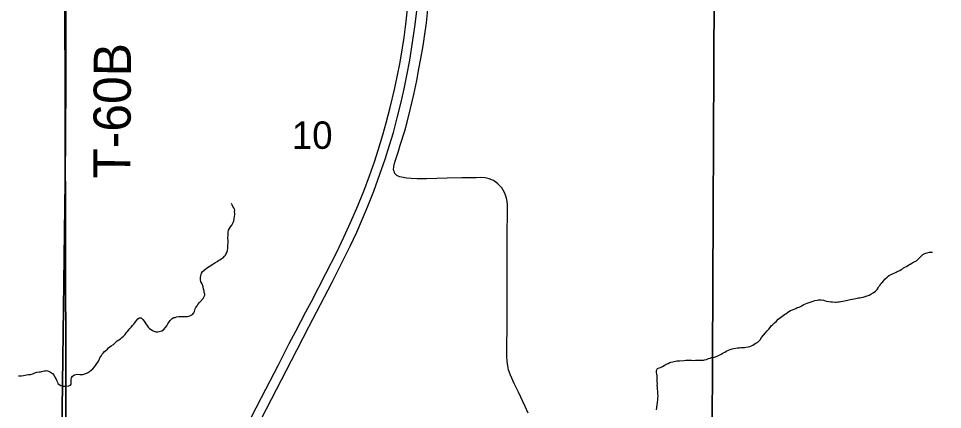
# Model space of a CAD drawing. Extents: x -17 to 88, y -5 to 22.
# Drawn here: x 5.65 to 7.061, y 18.3 to 18.897 of the extents above; entities that cross this region are included whole.
import ezdxf

# ---------------------------------------------------------------- set-up
doc = ezdxf.new("R2010")
doc.units = 0
for name, color, linetype in [('GM_X_Minor_River', 7, 'Continuous'), ('GM_X_Section', 7, 'Continuous'), ('GM_X_Section_Text', 7, 'Continuous'), ('GM_X_Township', 7, 'Continuous'), ('GM_X_Township_Road', 7, 'Continuous'), ('GM_X_Township_Road_Text', 7, 'Continuous'), ('GM_X_US_Route', 7, 'Continuous')]:
    doc.layers.add(name, color=color, linetype=linetype)

msp = doc.modelspace()

# ---------------------------------------------------------------- linework, layer by layer
at = {"layer": 'GM_X_Minor_River'}
for points in [[(5.9347, 18.4742), (5.9348, 18.4761), (5.934, 18.4784), (5.9337, 18.4811), (5.933, 18.4837), (5.9323, 18.4872), (5.9309, 18.4918), (5.929, 18.4945), (5.9283, 18.4983), (5.9284, 18.5013), (5.9288, 18.504), (5.9292, 18.5058), (5.93, 18.5081), (5.9316, 18.5104), (5.9335, 18.5122), (5.9374, 18.5156), (5.9416, 18.5181), (5.9439, 18.5196), (5.9462, 18.5211), (5.9482, 18.5222), (5.9501, 18.5237), (5.9536, 18.5259), (5.9559, 18.527), (5.9578, 18.5281), (5.9597, 18.5296), (5.9628, 18.5314), (5.9651, 18.5337), (5.9663, 18.5355), (5.9675, 18.5378), (5.9686, 18.5397), (5.9694, 18.5423), (5.9699, 18.5457), (5.97, 18.5503), (5.9704, 18.5544), (5.9705, 18.5579), (5.9702, 18.5617), (5.9703, 18.5658), (5.9703, 18.5685), (5.9704, 18.5704), (5.9708, 18.5734), (5.9743, 18.5787), (5.9763, 18.5813), (5.9774, 18.5832), (5.9782, 18.5851), (5.979, 18.5877), (5.9795, 18.5911), (5.9803, 18.5945), (5.9807, 18.5972), (5.9808, 18.5994), (5.9804, 18.6017), (5.9805, 18.604), (5.9798, 18.6059), (5.979, 18.6078), (5.9779, 18.6097), (5.9768, 18.612), (5.9757, 18.6143), (5.9757, 18.6143)], [(7.0211, 18.5269), (7.0239, 18.5295), (7.0266, 18.5325), (7.0285, 18.534), (7.0308, 18.5363), (7.0327, 18.5374), (7.0354, 18.5384), (7.0377, 18.5392), (7.0412, 18.5399), (7.0442, 18.5402), (7.0457, 18.5401)], [(6.7666, 18.3961), (6.7693, 18.3972), (6.7712, 18.3983), (6.7735, 18.3998), (6.7762, 18.4012), (6.7789, 18.4027), (6.7809, 18.4046), (6.7828, 18.4064), (6.7844, 18.4098), (6.7875, 18.4132), (6.7906, 18.4169), (6.7933, 18.4199), (6.7956, 18.4225), (6.7976, 18.4248), (6.7995, 18.4274), (6.8019, 18.4296), (6.8042, 18.4322), (6.8073, 18.4348), (6.81, 18.4378), (6.8135, 18.4404), (6.8177, 18.4434), (6.8196, 18.4449), (6.8216, 18.446), (6.8242, 18.4478), (6.8262, 18.4493), (6.8289, 18.4508), (6.8319, 18.4518), (6.8346, 18.4529), (6.8369, 18.454), (6.8392, 18.4555), (6.8419, 18.4562), (6.8442, 18.4573), (6.8465, 18.4584), (6.8492, 18.4599), (6.8519, 18.461), (6.8545, 18.4621), (6.8576, 18.4631), (6.8637, 18.4653), (6.866, 18.4664), (6.8695, 18.4667), (6.8714, 18.4671), (6.8737, 18.467), (6.8759, 18.467), (6.879, 18.4665), (6.8809, 18.4661), (6.8835, 18.4653), (6.8873, 18.4645), (6.8903, 18.4641), (6.893, 18.464), (6.8968, 18.4639), (6.8987, 18.4639), (6.901, 18.4642), (6.9033, 18.4642), (6.9055, 18.4645), (6.9086, 18.4652), (6.9113, 18.4656), (6.9136, 18.4663), (6.9158, 18.4666), (6.9181, 18.467), (6.92, 18.4677), (6.9235, 18.4684), (6.9254, 18.4687), (6.9284, 18.4694), (6.9326, 18.4701), (6.9345, 18.4704), (6.9365, 18.4708), (6.9399, 18.4715), (6.9429, 18.4722), (6.946, 18.4733), (6.9487, 18.4744), (6.9514, 18.4758), (6.9552, 18.478), (6.9587, 18.4806), (6.961, 18.4829), (6.9626, 18.4855), (6.9638, 18.4874), (6.9653, 18.4892), (6.9665, 18.4911), (6.968, 18.493), (6.9696, 18.4949), (6.9727, 18.4986), (6.9762, 18.5016), (6.9781, 18.5031), (6.9801, 18.5049), (6.9824, 18.506), (6.9858, 18.5075), (6.9881, 18.5086), (6.99, 18.5097), (6.9919, 18.5104), (6.9958, 18.5122), (6.9977, 18.5133), (6.9996, 18.5144), (7.0016, 18.5159), (7.0035, 18.517), (7.0058, 18.5181), (7.0096, 18.5207), (7.0115, 18.5218), (7.0139, 18.5233), (7.0158, 18.524), (7.0177, 18.5251), (7.0211, 18.5269)], [(5.7151, 18.3363), (5.7173, 18.3359), (5.7192, 18.3354), (5.7234, 18.3357), (5.7272, 18.3361), (5.7299, 18.3368), (5.7311, 18.3386), (5.7311, 18.3409), (5.7308, 18.3436), (5.7308, 18.3462), (5.7312, 18.3481), (5.7328, 18.3508), (5.7359, 18.353), (5.7382, 18.3533), (5.7412, 18.3536), (5.7443, 18.3532), (5.7462, 18.3532), (5.7485, 18.3535), (5.7519, 18.3542), (5.7557, 18.3557), (5.7588, 18.3579), (5.7615, 18.3601), (5.7642, 18.362), (5.7665, 18.3649), (5.7681, 18.3668), (5.7724, 18.3736), (5.774, 18.377), (5.7748, 18.3788), (5.776, 18.3807), (5.7783, 18.3841), (5.7799, 18.386), (5.7818, 18.3882), (5.7837, 18.3897), (5.7861, 18.3919), (5.788, 18.3938), (5.7899, 18.3953), (5.7918, 18.3968), (5.7953, 18.399), (5.7988, 18.4023), (5.8011, 18.4046), (5.8038, 18.4064), (5.8061, 18.4079), (5.8081, 18.4097), (5.8108, 18.412), (5.8131, 18.4142), (5.815, 18.4168), (5.817, 18.4191), (5.8189, 18.4213), (5.8205, 18.4236), (5.8224, 18.4254), (5.8244, 18.428), (5.8263, 18.4299), (5.8279, 18.4322), (5.8306, 18.4359), (5.8329, 18.4381), (5.8352, 18.4396), (5.8379, 18.4396), (5.8401, 18.4372), (5.8424, 18.4345), (5.8438, 18.4319), (5.8483, 18.4253), (5.8505, 18.4234), (5.8543, 18.4207), (5.8561, 18.4199), (5.8584, 18.4191), (5.8603, 18.4186), (5.8633, 18.4186), (5.8653, 18.4189), (5.8675, 18.4193), (5.8695, 18.42), (5.8718, 18.4215), (5.8749, 18.4248), (5.8768, 18.4275), (5.8784, 18.4305), (5.8804, 18.4338), (5.8819, 18.4357), (5.885, 18.4387), (5.8877, 18.4402), (5.8896, 18.4405), (5.8919, 18.4412), (5.8953, 18.4419), (5.898, 18.4419), (5.9007, 18.4418), (5.9026, 18.4418), (5.9048, 18.4417), (5.9083, 18.4417), (5.9121, 18.4427), (5.914, 18.4439), (5.9159, 18.4446), (5.9182, 18.4472), (5.919, 18.4495), (5.9198, 18.4513), (5.9203, 18.4536), (5.9214, 18.4555), (5.923, 18.4581), (5.9242, 18.46), (5.9269, 18.463), (5.9285, 18.4648), (5.9323, 18.4693), (5.9335, 18.4712), (5.9347, 18.4742)], [(6.6242, 18.2996), (6.6254, 18.3068), (6.6259, 18.3106), (6.6263, 18.3144), (6.6264, 18.3174), (6.6268, 18.3212), (6.6265, 18.3235), (6.6265, 18.3258), (6.6262, 18.3281), (6.6259, 18.3307), (6.6259, 18.3342), (6.6256, 18.3364), (6.6257, 18.3391), (6.6253, 18.3425), (6.6254, 18.3463), (6.6255, 18.3486), (6.6251, 18.3509), (6.6248, 18.3543), (6.6245, 18.3562), (6.6241, 18.3596), (6.6261, 18.3623), (6.6284, 18.3634), (6.6303, 18.3641), (6.6334, 18.3655), (6.6361, 18.367), (6.6391, 18.3689), (6.6422, 18.3703), (6.6445, 18.3714), (6.6464, 18.3721), (6.6495, 18.3728), (6.6514, 18.3732), (6.6533, 18.3735), (6.6552, 18.3739), (6.6575, 18.3742), (6.6594, 18.3742), (6.6659, 18.3748), (6.6693, 18.3751), (6.6727, 18.3754), (6.6761, 18.3754), (6.678, 18.3753), (6.6815, 18.3749), (6.6837, 18.3752), (6.686, 18.3752), (6.6879, 18.3752), (6.6898, 18.3751), (6.6936, 18.3751), (6.6959, 18.3754), (6.6978, 18.3757), (6.7005, 18.3764), (6.7036, 18.3775), (6.7062, 18.3782), (6.7081, 18.379), (6.7108, 18.3793), (6.7127, 18.3796), (6.7146, 18.3804), (6.7181, 18.3818), (6.72, 18.3829), (6.7231, 18.3844), (6.7261, 18.3862), (6.7288, 18.3873), (6.7308, 18.3888), (6.7342, 18.3906), (6.7369, 18.3917), (6.7396, 18.3924), (6.7422, 18.3931), (6.748, 18.3938), (6.751, 18.3941), (6.7529, 18.3945), (6.7552, 18.3944), (6.7586, 18.3947), (6.7609, 18.3951), (6.764, 18.3954), (6.7666, 18.3961)], [(5.6503, 18.3512), (5.653, 18.3515), (5.6553, 18.3514), (5.6579, 18.3518), (5.6606, 18.3525), (5.6629, 18.3528), (5.6659, 18.3531), (5.6686, 18.3535), (5.6724, 18.3545), (5.6755, 18.356), (5.6786, 18.3571), (5.682, 18.3574), (5.6839, 18.3574), (5.6858, 18.3577), (5.6896, 18.3588), (5.6915, 18.3591), (5.6934, 18.3595), (5.6965, 18.3583), (5.6995, 18.3567), (5.7025, 18.3547), (5.7047, 18.3517), (5.7058, 18.3494), (5.7077, 18.3471), (5.7087, 18.3444), (5.7098, 18.3417), (5.7106, 18.3394), (5.7128, 18.3378), (5.7151, 18.3363)]]:
    msp.add_lwpolyline(points, dxfattribs=at)
at = {"layer": 'GM_X_Section'}
for points in [[(4.7297, 19.1567), (5.7206, 19.1483), (5.7233, 18.1499), (4.7287, 18.1546)], [(6.7133, 19.1594), (6.7087, 18.155), (5.7233, 18.1499), (5.7206, 19.1483)], [(7.7351, 19.1493), (7.729, 18.1476), (6.7087, 18.155), (6.7133, 19.1594)]]:
    msp.add_lwpolyline(points, close=True, dxfattribs=at)
at = {"layer": 'GM_X_Township'}
for points in [[(5.0464, 18.1513), (5.7149, 18.1469), (5.7215, 18.6472), (5.7225, 19.1491), (6.2534, 19.1527), (6.9691, 19.1558), (7.2261, 19.1535), (7.7361, 19.149), (8.236, 19.1446), (8.7331, 19.1436), (8.7348, 19.4138), (8.7274, 19.89), (8.7281, 20.1646), (7.7177, 20.1665), (7.7206, 20.6696), (7.7218, 20.9)], [(8.709, 14.1), (8.7164, 14.7728), (8.7243, 15.8906), (8.7261, 16.1499), (8.7273, 16.2993), (8.7317, 17.1395), (8.7241, 18.1383), (8.7331, 19.1436), (8.236, 19.1446), (7.7361, 19.149), (7.2261, 19.1535), (6.9691, 19.1558), (6.2534, 19.1527), (5.7225, 19.1491), (5.7215, 18.6472), (5.7149, 18.1469), (5.0464, 18.1513)]]:
    msp.add_lwpolyline(points, dxfattribs=at)
at = {"layer": 'GM_X_Township_Road'}
for points in [[(5.7221, 18.6508), (5.7228, 18.7218), (5.7233, 18.7956), (5.7235, 18.8598), (5.7231, 18.9169), (5.7232, 18.9716), (5.7231, 19.0627), (5.7235, 19.1248), (5.7236, 19.148)], [(6.2282, 18.6571), (6.2281, 18.6571), (6.2262, 18.6588), (6.2251, 18.6602), (6.2242, 18.6619), (6.2234, 18.6642), (6.2231, 18.6667), (6.2232, 18.6698), (6.2238, 18.6735), (6.2253, 18.6789), (6.2305, 18.6942), (6.2333, 18.7031), (6.24, 18.7251), (6.2437, 18.7383), (6.249, 18.7593), (6.2539, 18.7805), (6.2583, 18.8018), (6.2618, 18.8197), (6.2646, 18.8354), (6.2682, 18.855), (6.2703, 18.8691), (6.2731, 18.8901), (6.2753, 18.9105)], [(6.3961, 18.4074), (6.3962, 18.4149), (6.3964, 18.4366), (6.3965, 18.4472), (6.3966, 18.4627), (6.3965, 18.5236), (6.3963, 18.5628), (6.397, 18.6057), (6.3967, 18.6125), (6.3962, 18.6174), (6.3954, 18.6223), (6.3939, 18.6271), (6.3928, 18.63), (6.3905, 18.6344), (6.3881, 18.638), (6.3854, 18.6414), (6.3822, 18.6444), (6.3793, 18.6468), (6.3757, 18.6491), (6.3729, 18.6504), (6.3688, 18.652), (6.3627, 18.6533), (6.3553, 18.6538), (6.3491, 18.6535), (6.3442, 18.6535), (6.3274, 18.6533), (6.305, 18.6528), (6.2733, 18.652), (6.259, 18.652), (6.2497, 18.6524), (6.2429, 18.653), (6.2374, 18.6538), (6.2325, 18.655), (6.2302, 18.6559), (6.2282, 18.6571)], [(6.4284, 18.2941), (6.4239, 18.3044), (6.4135, 18.3263), (6.4072, 18.3398), (6.4014, 18.3522), (6.3998, 18.3562), (6.3985, 18.3604), (6.3973, 18.3665), (6.3965, 18.3732), (6.3961, 18.3813), (6.396, 18.395), (6.396, 18.4062), (6.3961, 18.4074)]]:
    msp.add_lwpolyline(points, dxfattribs=at)
at = {"layer": 'GM_X_US_Route'}
for points in [[(5.9971, 18.2709), (6.0215, 18.318), (6.0473, 18.3683), (6.0638, 18.4004), (6.0739, 18.4196), (6.0891, 18.4488), (6.0975, 18.4648), (6.1195, 18.5073), (6.1362, 18.5399), (6.1473, 18.5629), (6.1574, 18.585), (6.1671, 18.6072), (6.1777, 18.6331), (6.1864, 18.6564), (6.1937, 18.6776), (6.1994, 18.6954), (6.2067, 18.7192), (6.2118, 18.7371), (6.218, 18.7606), (6.2246, 18.7884), (6.2286, 18.8073), (6.233, 18.8299), (6.2368, 18.8519), (6.2391, 18.8673), (6.2418, 18.8877), (6.2457, 18.9242)], [(6.0216, 18.2863), (6.0672, 18.3746), (6.0936, 18.426), (6.1292, 18.4944), (6.1457, 18.5265), (6.1569, 18.5493), (6.1669, 18.5707), (6.1756, 18.5906), (6.1837, 18.6101), (6.1927, 18.6332), (6.2022, 18.6589), (6.2101, 18.6818), (6.2169, 18.7031), (6.2227, 18.7227), (6.2287, 18.7449), (6.2341, 18.7666), (6.2392, 18.789), (6.2434, 18.8097), (6.2477, 18.8329), (6.2521, 18.8599), (6.2555, 18.8838), (6.2584, 18.9079)]]:
    msp.add_lwpolyline(points, dxfattribs=at)

# ---------------------------------------------------------------- texts
at = {"layer": 'GM_X_Section_Text'}
msp.add_text('10', height=0.04186, rotation=0, dxfattribs=at).set_placement((6.0677, 18.6976))
at = {"layer": 'GM_X_Township_Road_Text'}
msp.add_text('T-60B', height=0.05682, rotation=89.7348, dxfattribs=at).set_placement((5.8213, 18.652))

doc.saveas('drawing.dxf')
